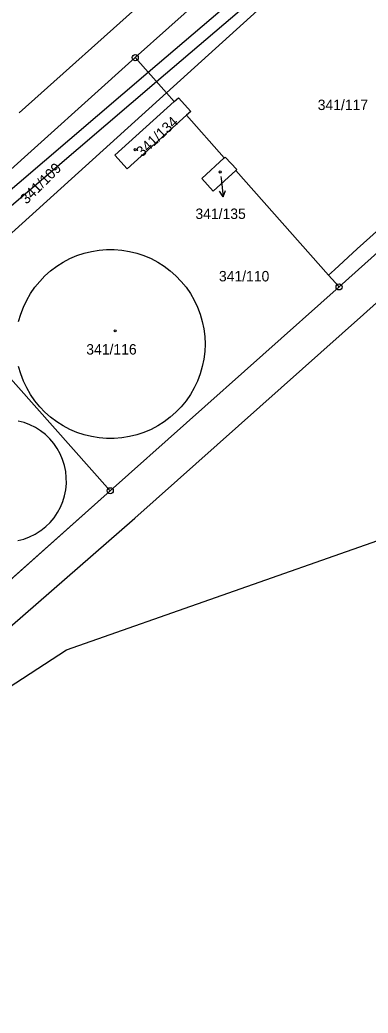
# Model space of a CAD drawing. Extents: x -562167 to -556918, y -1077891 to -1070763.
# Drawn here: x -557729.6 to -557672.8, y -1073189.3 to -1073027.1 of the extents above; entities that cross this region are included whole.
import ezdxf

# ---------------------------------------------------------------- set-up
doc = ezdxf.new("R2010")
doc.units = 0
for name, color, linetype in [('Hranice parcel', 7, 'Continuous'), ('Parcelní čísla', 7, 'Continuous'), ('Pop  PČ popisy', 7, 'Continuous'), ('Věcná břemena k části', 7, 'Continuous'), ('Značky bodu BP', 7, 'Continuous'), ('Značky budov', 7, 'Continuous')]:
    doc.layers.add(name, color=color, linetype=linetype)

msp = doc.modelspace()

# ---------------------------------------------------------------- linework, layer by layer
at = {"layer": 'Hranice parcel'}
for p, q in [((-557702.53, -1073017.97), (-557729.72, -1073042.32)), ((-557710.77, -1073033.31), (-557698.6, -1073022.39)), ((-557747.98, -1073066.71), (-557710.77, -1073033.31)), ((-557710.77, -1073033.31), (-557705.68, -1073039.04)), ((-557742.74, -1073072.61), (-557705.68, -1073039.04)), ((-557704.4, -1073040.48), (-557705.68, -1073039.04)), ((-557696.25, -1073049.66), (-557702.42, -1073042.71)), ((-557679.24, -1073068.8), (-557694.39, -1073051.75)), ((-557679.24, -1073068.8), (-557677.52, -1073070.73)), ((-557677.52, -1073070.73), (-557714.86, -1073104)), ((-557714.86, -1073104), (-557742.74, -1073072.61)), ((-557714.86, -1073104), (-557756.78, -1073141.42))]:
    msp.add_line(p, q, dxfattribs=at)
for points in [[(-557673.57, -1072999.91), (-557643.14, -1073033.81), (-557643.47, -1073040.17), (-557677.52, -1073070.73)], [(-557705.68, -1073039.04), (-557674.28, -1073010.61), (-557648.57, -1073041.25), (-557674.6, -1073064.5), (-557678.25, -1073067.92), (-557679.24, -1073068.8)], [(-557702.42, -1073042.71), (-557712.1, -1073051.45), (-557714.11, -1073049.24), (-557704.4, -1073040.48)], [(-557704.4, -1073040.48), (-557703.74, -1073039.88), (-557701.73, -1073042.09), (-557702.42, -1073042.71)], [(-557694.39, -1073051.75), (-557698.04, -1073055.11), (-557699.93, -1073053.05), (-557696.25, -1073049.66)], [(-557696.25, -1073049.66), (-557696.1, -1073049.53), (-557694.21, -1073051.58), (-557694.39, -1073051.75)], [(-557729.79, -1073076.36), (-557729.45, -1073075.17), (-557729, -1073074.01), (-557728.47, -1073072.88), (-557727.85, -1073071.81), (-557727.15, -1073070.79), (-557726.36, -1073069.82), (-557725.5, -1073068.93), (-557724.57, -1073068.1), (-557723.58, -1073067.36), (-557722.53, -1073066.7), (-557721.43, -1073066.12), (-557720.28, -1073065.63), (-557719.1, -1073065.24), (-557717.9, -1073064.94), (-557716.67, -1073064.74), (-557715.44, -1073064.64), (-557714.2, -1073064.64), (-557712.96, -1073064.74), (-557711.73, -1073064.94), (-557710.53, -1073065.24), (-557709.35, -1073065.63), (-557708.2, -1073066.12), (-557707.1, -1073066.7), (-557706.05, -1073067.36), (-557705.06, -1073068.1), (-557704.13, -1073068.93), (-557703.27, -1073069.82), (-557702.48, -1073070.79), (-557701.78, -1073071.81), (-557701.16, -1073072.88), (-557700.63, -1073074.01), (-557700.19, -1073075.17), (-557699.84, -1073076.36), (-557699.59, -1073077.58), (-557699.44, -1073078.81), (-557699.39, -1073080.05), (-557699.44, -1073081.29), (-557699.59, -1073082.52), (-557699.84, -1073083.74), (-557700.19, -1073084.93), (-557700.63, -1073086.09), (-557701.16, -1073087.22), (-557701.78, -1073088.29), (-557702.48, -1073089.31), (-557703.27, -1073090.28), (-557704.13, -1073091.17), (-557705.06, -1073092), (-557706.05, -1073092.74), (-557707.1, -1073093.4), (-557708.2, -1073093.98), (-557709.35, -1073094.47), (-557710.53, -1073094.86), (-557711.73, -1073095.16), (-557712.96, -1073095.36), (-557714.19, -1073095.46), (-557715.44, -1073095.46), (-557716.67, -1073095.36), (-557717.9, -1073095.16), (-557719.1, -1073094.86), (-557720.28, -1073094.47), (-557721.43, -1073093.98), (-557722.53, -1073093.4), (-557723.58, -1073092.74), (-557724.57, -1073092), (-557725.5, -1073091.17), (-557726.36, -1073090.28), (-557727.14, -1073089.31), (-557727.85, -1073088.29), (-557728.47, -1073087.22), (-557729, -1073086.09), (-557729.45, -1073084.93), (-557729.79, -1073083.74)], [(-557729.92, -1073112.14), (-557728.95, -1073111.88), (-557728.02, -1073111.53), (-557727.12, -1073111.09), (-557726.27, -1073110.56), (-557726.16, -1073110.48), (-557725.38, -1073109.86), (-557724.67, -1073109.16), (-557724.02, -1073108.4), (-557723.46, -1073107.57), (-557722.98, -1073106.69), (-557722.6, -1073105.77), (-557722.31, -1073104.81), (-557722.11, -1073103.83), (-557722.01, -1073102.84), (-557722.02, -1073101.84), (-557722.12, -1073100.85), (-557722.32, -1073099.87), (-557722.62, -1073098.91), (-557723.02, -1073098), (-557723.5, -1073097.12), (-557724.07, -1073096.3), (-557724.71, -1073095.54), (-557725.43, -1073094.84), (-557726.22, -1073094.23), (-557727.06, -1073093.69), (-557727.95, -1073093.24), (-557728.89, -1073092.88), (-557729.85, -1073092.62)], [(-557743.42, -1073143.89), (-557721.96, -1073129.96), (-557671.2, -1073112.1)]]:
    msp.add_lwpolyline(points, dxfattribs=at)
at = {"layer": 'Pop  PČ popisy'}
for p, q in [((-557696.8, -1073052.69), (-557696.76, -1073053.06)), ((-557696.76, -1073053.06), (-557696.45, -1073056.04)), ((-557696.45, -1073056.04), (-557697.05, -1073055.1)), ((-557696.45, -1073056.04), (-557696.05, -1073055))]:
    msp.add_line(p, q, dxfattribs=at)
at = {"layer": 'Věcná břemena k části'}
msp.add_lwpolyline([(-557745.31, -1073069.71), (-557707.3, -1073037.22), (-557673.26, -1073008.13), (-557654.71, -1073029.17), (-557650.48, -1073025.64), (-557651.81, -1073024.15), (-557654.49, -1073026.39), (-557673.08, -1073005.31), (-557708.64, -1073035.71), (-557746.65, -1073068.21)], close=True, dxfattribs=at)
for points in [[(-557643.47, -1073040.17), (-557677.52, -1073070.73), (-557714.86, -1073104), (-557756.78, -1073141.42), (-557774.88, -1073157.72), (-557796.11, -1073172.73), (-557811.17, -1073198.7)], [(-557807.13, -1073203.68), (-557790.91, -1073175.28), (-557773.71, -1073164.22), (-557753.77, -1073145.9), (-557710.86, -1073108.49), (-557673.53, -1073075.21), (-557637.61, -1073042.97)]]:
    msp.add_lwpolyline(points, dxfattribs=at)
at = {"layer": 'Značky bodu BP'}
for centre, radius in [((-557710.77, -1073033.31), 0.5), ((-557710.77, -1073033.31), 0.0303), ((-557677.52, -1073070.73), 0.5), ((-557677.52, -1073070.73), 0.0303), ((-557714.86, -1073104), 0.5), ((-557714.86, -1073104), 0.0303)]:
    msp.add_circle(centre, radius, dxfattribs=at)
at = {"layer": 'Značky budov'}
for centre in [(-557710.79, -1073048.34), (-557696.93, -1073051.97), (-557714.04, -1073077.9)]:
    msp.add_circle(centre, 0.175, dxfattribs=at)

# ---------------------------------------------------------------- texts
at = {"layer": 'Parcelní čísla'}
for s, p in [('341/117', (-557681.01, -1073041.86)), ('341/135', (-557700.96, -1073059.64)), ('341/110', (-557697.12, -1073069.83)), ('341/116', (-557718.76, -1073081.77))]:
    msp.add_text(s, height=1.7, dxfattribs=at).set_placement(p)
for s, rotation, p in [('341/134', 43, (-557709.65, -1073049.61)), ('341/109', 45, (-557728.5, -1073057.33))]:
    msp.add_text(s, height=1.7, rotation=rotation, dxfattribs=at).set_placement(p)

doc.saveas('drawing.dxf')
